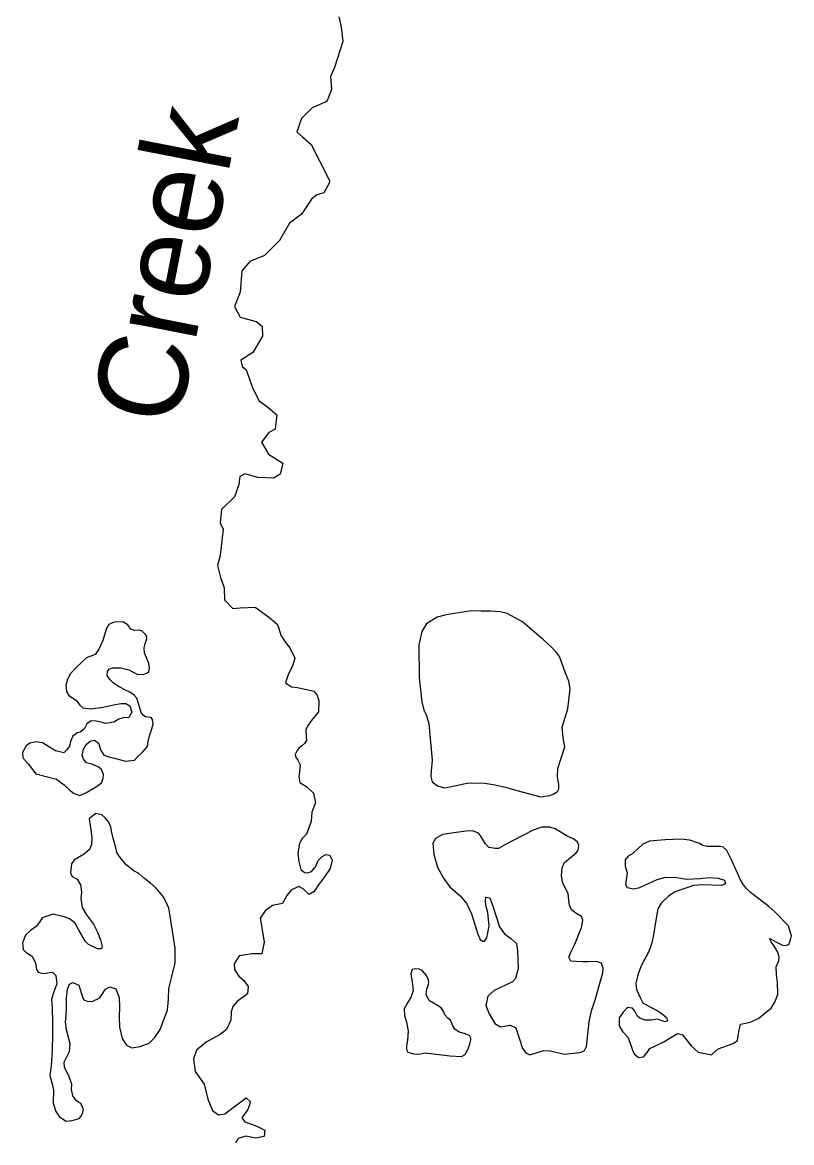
# Model space of a CAD drawing. Extents: x -492261 to -432772, y 1441225 to 1452922.
# Drawn here: x -459712 to -459666.3, y 1452091.7 to 1452158.3 of the extents above; entities that cross this region are included whole.
import ezdxf

# ---------------------------------------------------------------- set-up
doc = ezdxf.new("R2010")
doc.units = 0
doc.layers.add('Default', color=7, linetype='Continuous')

msp = doc.modelspace()

# ---------------------------------------------------------------- linework, layer by layer
at = {"layer": 'Default'}
for points in [[(-459693.166, 1452158.593), (-459693.028, 1452157.982), (-459692.922, 1452157.119), (-459693.415, 1452155.568), (-459693.654, 1452155.049), (-459693.6, 1452154.261), (-459693.872, 1452153.553), (-459694.751, 1452153.185), (-459695.375, 1452152.546), (-459695.658, 1452151.751), (-459695.302, 1452151.432), (-459694.793, 1452151.004), (-459694.31, 1452150.023), (-459693.711, 1452148.869), (-459693.709, 1452148.744), (-459694.046, 1452148.136), (-459694.456, 1452148.015), (-459694.787, 1452147.758), (-459695.381, 1452146.856), (-459696.082, 1452146.328), (-459696.685, 1452145.301), (-459697.578, 1452144.406), (-459698.445, 1452144.051), (-459698.921, 1452143.502), (-459699.019, 1452142.234), (-459699.364, 1452141.375), (-459699.025, 1452140.743), (-459698.058, 1452140.486), (-459697.715, 1452140.217), (-459697.69, 1452139.616), (-459698.269, 1452138.64), (-459698.984, 1452138.187), (-459698.902, 1452137.812), (-459698.66, 1452137.604), (-459698.275, 1452136.509), (-459697.897, 1452135.764), (-459697.376, 1452135.386), (-459696.83, 1452134.933), (-459696.937, 1452134.091), (-459697.307, 1452133.883), (-459697.745, 1452133.323), (-459697.33, 1452132.592), (-459696.482, 1452132.07), (-459696.644, 1452131.415), (-459697.038, 1452131.169), (-459697.964, 1452131.213), (-459698.743, 1452131.424), (-459699.039, 1452131.267), (-459699.104, 1452130.802), (-459699.351, 1452130.07), (-459700.135, 1452129.316), (-459700.206, 1452128.512), (-459700.035, 1452128.139), (-459700.203, 1452126.582), (-459700.365, 1452125.99), (-459700.188, 1452125.279), (-459699.975, 1452124.669), (-459699.947, 1452123.942), (-459699.462, 1452123.426), (-459699.013, 1452123.472), (-459698.127, 1452123.515), (-459697.328, 1452122.941), (-459696.794, 1452122.488), (-459696.58, 1452121.816), (-459696.308, 1452121.382), (-459696.077, 1452121.099), (-459695.777, 1452120.478), (-459695.905, 1452120.012), (-459696.145, 1452119.543), (-459696.333, 1452119.013), (-459695.966, 1452118.782), (-459695.616, 1452118.739), (-459694.636, 1452118.52), (-459694.444, 1452118.273), (-459694.337, 1452117.949), (-459694.373, 1452117.297), (-459694.799, 1452116.75), (-459695.018, 1452116.444), (-459695.113, 1452116.217), (-459695.089, 1452115.808)], [(-459681.01, 1452121.574), (-459682.255, 1452122.633), (-459683.156, 1452123.125), (-459683.572, 1452123.227), (-459684.136, 1452123.276), (-459684.699, 1452123.274), (-459685.3, 1452123.285), (-459686.783, 1452123.06), (-459687.317, 1452122.921), (-459687.958, 1452122.529), (-459688.221, 1452122.058), (-459688.401, 1452121.276), (-459688.389, 1452119.319), (-459688.227, 1452117.88), (-459688.102, 1452117.381), (-459687.944, 1452117.072), (-459687.806, 1452116.573), (-459687.614, 1452114.42), (-459687.673, 1452113.779), (-459687.689, 1452113.452), (-459687.606, 1452113.141), (-459687.299, 1452112.885), (-459686.896, 1452112.782), (-459686.573, 1452112.84), (-459686.013, 1452112.955), (-459685.452, 1452113.069), (-459684.488, 1452113.043), (-459683.873, 1452112.958), (-459683.181, 1452112.799), (-459682.588, 1452112.626), (-459681.165, 1452112.247), (-459680.616, 1452112.323), (-459680.418, 1452112.404), (-459680.159, 1452112.548), (-459680.089, 1452112.725), (-459680.083, 1452112.989), (-459680.111, 1452113.101), (-459680.169, 1452113.413), (-459680.157, 1452113.916), (-459679.971, 1452114.472), (-459679.739, 1452115.206), (-459679.828, 1452115.743), (-459679.894, 1452116.381), (-459679.546, 1452117.468), (-459679.426, 1452118.651), (-459679.501, 1452119.113), (-459679.688, 1452119.598), (-459679.904, 1452120.207), (-459680.051, 1452120.58), (-459680.232, 1452120.826), (-459680.566, 1452121.169), (-459681.01, 1452121.574)], [(-459704.636, 1452121.893), (-459704.841, 1452122.089), (-459704.981, 1452122.148), (-459705.28, 1452122.116), (-459705.52, 1452122.197), (-459705.689, 1452122.469), (-459705.994, 1452122.637), (-459706.506, 1452122.612), (-459706.816, 1452122.479), (-459706.971, 1452122.199), (-459707.179, 1452121.529), (-459707.417, 1452121.021), (-459707.634, 1452120.702), (-459708.154, 1452120.501), (-459708.448, 1452120.23), (-459708.753, 1452119.934), (-459709.094, 1452119.562), (-459709.273, 1452119.231), (-459709.376, 1452118.865), (-459709.329, 1452118.49), (-459709.198, 1452118.267), (-459708.766, 1452117.977), (-459708.546, 1452117.694), (-459708.354, 1452117.536), (-459707.877, 1452117.472), (-459707.154, 1452117.565), (-459706.532, 1452117.706), (-459706.083, 1452117.78), (-459705.808, 1452117.787), (-459705.567, 1452117.642), (-459705.457, 1452117.281), (-459705.624, 1452116.951), (-459705.974, 1452116.942), (-459706.222, 1452116.861), (-459706.53, 1452116.678), (-459707.004, 1452116.603), (-459707.281, 1452116.671), (-459707.57, 1452116.74), (-459707.871, 1452116.757), (-459708.117, 1452116.588), (-459708.284, 1452116.27), (-459708.517, 1452116.089), (-459708.704, 1452116.046), (-459708.949, 1452115.84), (-459709.091, 1452115.523), (-459709.159, 1452115.257), (-459709.316, 1452115.028), (-459709.487, 1452114.86), (-459709.978, 1452114.974), (-459710.753, 1452115.444), (-459711.142, 1452115.509), (-459711.516, 1452115.437), (-459711.737, 1452115.269), (-459711.952, 1452114.874), (-459711.931, 1452114.549), (-459711.609, 1452114.193), (-459711.351, 1452113.861), (-459711.157, 1452113.615), (-459709.922, 1452113.294), (-459709.463, 1452112.954), (-459709.117, 1452112.611), (-459708.874, 1452112.429), (-459708.546, 1452112.312), (-459708.187, 1452112.471), (-459707.547, 1452112.864), (-459707.252, 1452113.072), (-459707.158, 1452113.337), (-459707.139, 1452113.564), (-459707.259, 1452113.862), (-459707.413, 1452113.996), (-459707.83, 1452114.174), (-459708.146, 1452114.266), (-459708.326, 1452114.488), (-459708.395, 1452114.712), (-459708.316, 1452115.065), (-459708.173, 1452115.345), (-459707.928, 1452115.539), (-459707.679, 1452115.608), (-459707.412, 1452115.414), (-459707.314, 1452115.027), (-459707.119, 1452114.718), (-459706.828, 1452114.625), (-459706.488, 1452114.533), (-459705.821, 1452114.362), (-459705.297, 1452114.412), (-459705.114, 1452114.618), (-459704.796, 1452114.914), (-459704.529, 1452115.222), (-459704.474, 1452115.524), (-459704.408, 1452115.865), (-459704.268, 1452116.282)], [(-459704.268, 1452116.282), (-459704.188, 1452116.585), (-459704.22, 1452116.835), (-459704.298, 1452116.946), (-459704.649, 1452117), (-459704.789, 1452117.097), (-459704.906, 1452117.245), (-459704.949, 1452117.457), (-459705.057, 1452117.793), (-459705.165, 1452118.104), (-459705.32, 1452118.276), (-459705.575, 1452118.458), (-459705.917, 1452118.612), (-459706.26, 1452118.817), (-459706.565, 1452119.023), (-459706.757, 1452119.206), (-459706.914, 1452119.453), (-459706.907, 1452119.692), (-459706.798, 1452119.82), (-459706.6, 1452119.9), (-459706.112, 1452119.912), (-459705.634, 1452119.786), (-459705.38, 1452119.654), (-459705.127, 1452119.535), (-459704.776, 1452119.506), (-459704.553, 1452119.587), (-459704.443, 1452119.69), (-459704.41, 1452119.879), (-459704.445, 1452120.167), (-459704.562, 1452120.452), (-459704.695, 1452120.775), (-459704.728, 1452121.088), (-459704.66, 1452121.341), (-459704.568, 1452121.657), (-459704.584, 1452121.794), (-459704.636, 1452121.893)], [(-459695.089, 1452115.808), (-459695.068, 1452115.578), (-459695.194, 1452115.402), (-459695.384, 1452115.261), (-459695.52, 1452115.146), (-459695.64, 1452114.991), (-459695.746, 1452114.75), (-459695.712, 1452114.583), (-459695.588, 1452114.415), (-459695.456, 1452114.142), (-459695.495, 1452113.715), (-459695.538, 1452113.45), (-459695.466, 1452113.088), (-459695.06, 1452112.835), (-459694.662, 1452112.456), (-459694.535, 1452111.882), (-459694.758, 1452111.325), (-459694.794, 1452110.772), (-459695.076, 1452110.024), (-459695.356, 1452109.754), (-459695.523, 1452109.399), (-459695.584, 1452108.845), (-459695.535, 1452108.395), (-459695.41, 1452107.921), (-459695.205, 1452107.751), (-459695.042, 1452107.73), (-459694.781, 1452107.811), (-459694.538, 1452108.081), (-459694.385, 1452108.448), (-459694.153, 1452108.692), (-459693.931, 1452108.823), (-459693.693, 1452108.779), (-459693.56, 1452108.469), (-459693.672, 1452107.989), (-459694.01, 1452107.479), (-459694.361, 1452107.006), (-459694.614, 1452106.624), (-459694.921, 1452106.428), (-459695.255, 1452106.746), (-459695.534, 1452106.914), (-459695.967, 1452106.715), (-459696.246, 1452106.37), (-459696.509, 1452105.899), (-459697.095, 1452105.784), (-459697.537, 1452105.46), (-459697.826, 1452105.038), (-459697.737, 1452104.464), (-459697.602, 1452103.614), (-459697.735, 1452102.921), (-459698.322, 1452102.906), (-459699.07, 1452102.787), (-459699.383, 1452102.315), (-459699.363, 1452101.989), (-459699.089, 1452101.582), (-459698.808, 1452101.326), (-459698.536, 1452100.969), (-459698.575, 1452100.529), (-459699.201, 1452100.074), (-459699.457, 1452099.792), (-459699.561, 1452099.463), (-459699.573, 1452098.961), (-459699.822, 1452098.415), (-459700.215, 1452098.117), (-459701.029, 1452097.658), (-459701.618, 1452097.191), (-459701.792, 1452096.673), (-459701.698, 1452095.922), (-459701.165, 1452095.158), (-459700.943, 1452094.272), (-459700.663, 1452093.602), (-459700.306, 1452093.347), (-459699.919, 1452093.395), (-459699.355, 1452093.848), (-459698.668, 1452094.354), (-459698.411, 1452094.109), (-459698.563, 1452093.667), (-459698.925, 1452093.168), (-459698.731, 1452092.922), (-459698.024, 1452092.676), (-459697.555, 1452092.425), (-459697.583, 1452092.06), (-459698.094, 1452091.96), (-459698.685, 1452092.083), (-459699.144, 1452091.946), (-459699.3, 1452091.666)], [(-459706.568, 1452109.789), (-459706.611, 1452110.027), (-459706.709, 1452110.438), (-459706.817, 1452110.737), (-459707.036, 1452110.995), (-459707.228, 1452111.165), (-459707.593, 1452111.244), (-459707.741, 1452111.14), (-459707.986, 1452110.933), (-459707.878, 1452110.146), (-459707.819, 1452109.783), (-459707.847, 1452109.406), (-459707.964, 1452109.115), (-459708.283, 1452108.843), (-459708.665, 1452108.608), (-459708.886, 1452108.477), (-459709.044, 1452108.26), (-459709.092, 1452107.719), (-459708.987, 1452107.509), (-459708.708, 1452107.353), (-459708.499, 1452107.019), (-459708.438, 1452106.581), (-459708.491, 1452106.216), (-459708.402, 1452105.666), (-459708.14, 1452105.221), (-459707.739, 1452104.679), (-459707.489, 1452104.209), (-459707.315, 1452103.749), (-459707.217, 1452103.35), (-459707.263, 1452103.211), (-459707.489, 1452103.205), (-459708.033, 1452103.468), (-459708.201, 1452103.652), (-459708.619, 1452104.356), (-459708.842, 1452104.752), (-459709.16, 1452104.983), (-459709.464, 1452105.113), (-459710.118, 1452105.26), (-459710.776, 1452105.043), (-459710.944, 1452104.788), (-459711.138, 1452104.532), (-459711.47, 1452104.298), (-459711.776, 1452104.015), (-459711.939, 1452103.559), (-459711.917, 1452103.171), (-459711.725, 1452103), (-459711.369, 1452102.77), (-459711.183, 1452102.348), (-459711.123, 1452101.973), (-459711.019, 1452101.825), (-459710.717, 1452101.745), (-459710.168, 1452101.821), (-459709.976, 1452101.625), (-459709.901, 1452101.138), (-459710.089, 1452100.657), (-459710.227, 1452100.214), (-459710.189, 1452099.701), (-459710.156, 1452098.874), (-459710.162, 1452098.133), (-459710.176, 1452097.217), (-459710.239, 1452096.25), (-459710.325, 1452095.683), (-459710.187, 1452095.197), (-459710.103, 1452094.823), (-459710.12, 1452094.045), (-459709.97, 1452093.546), (-459709.749, 1452093.226), (-459709.355, 1452092.972), (-459709.005, 1452093.006), (-459708.583, 1452093.129), (-459708.462, 1452093.27), (-459708.355, 1452093.486), (-459708.322, 1452093.663), (-459708.481, 1452094.023), (-459708.621, 1452094.107), (-459708.76, 1452094.191), (-459708.955, 1452094.475), (-459709.027, 1452094.849), (-459709.023, 1452095.176), (-459709.172, 1452095.599), (-459709.461, 1452096.168), (-459709.469, 1452096.482), (-459709.266, 1452096.863), (-459709.147, 1452097.105), (-459709.109, 1452097.557), (-459709.206, 1452097.944), (-459709.343, 1452098.404), (-459709.392, 1452098.842), (-459709.352, 1452099.232), (-459709.34, 1452099.747)], [(-459679.55, 1452109.883), (-459680.305, 1452110.339), (-459680.633, 1452110.431), (-459681.108, 1452110.432), (-459681.605, 1452110.269), (-459682.889, 1452109.61), (-459683.259, 1452109.4), (-459683.678, 1452109.164), (-459683.879, 1452109.171), (-459684.243, 1452109.238), (-459684.436, 1452109.446), (-459684.723, 1452109.903), (-459684.853, 1452110.075), (-459685.219, 1452110.217), (-459685.607, 1452110.207), (-459686.604, 1452110.057), (-459686.99, 1452109.997), (-459687.422, 1452109.773), (-459687.578, 1452109.481), (-459687.523, 1452108.805), (-459687.291, 1452108.058), (-459686.949, 1452107.401), (-459686.561, 1452106.897), (-459685.959, 1452106.36), (-459685.547, 1452105.881), (-459685.269, 1452105.285), (-459684.9, 1452104.09), (-459684.767, 1452103.767), (-459684.627, 1452103.658), (-459684.514, 1452103.661), (-459684.369, 1452103.865), (-459684.314, 1452104.142), (-459684.27, 1452104.394), (-459684.224, 1452104.559), (-459684.308, 1452105.372), (-459684.418, 1452105.783), (-459684.451, 1452106.083), (-459684.418, 1452106.272), (-459684.18, 1452106.241), (-459684.004, 1452105.743), (-459683.623, 1452104.511), (-459683.312, 1452104.092), (-459682.942, 1452103.813), (-459682.596, 1452103.52), (-459682.536, 1452103.095), (-459682.509, 1452102.042), (-459682.656, 1452101.449), (-459682.851, 1452101.243), (-459683.259, 1452101.045), (-459683.927, 1452100.74), (-459684.306, 1452100.392), (-459684.417, 1452099.837), (-459684.229, 1452099.34), (-459683.889, 1452098.771), (-459683.546, 1452098.566), (-459682.973, 1452098.668), (-459682.644, 1452098.513), (-459682.238, 1452097.294), (-459682.043, 1452097.035), (-459681.815, 1452096.916), (-459681.43, 1452097.026), (-459681.008, 1452097.174), (-459680.582, 1452097.147), (-459679.764, 1452096.941), (-459678.841, 1452097.04), (-459678.729, 1452097.08), (-459678.556, 1452097.172), (-459678.437, 1452097.414), (-459678.287, 1452098.872), (-459678.153, 1452099.516), (-459677.932, 1452100.186), (-459677.553, 1452101.5), (-459677.473, 1452101.791), (-459677.455, 1452102.067), (-459677.55, 1452102.353), (-459677.827, 1452102.459), (-459678.34, 1452102.434), (-459678.703, 1452102.438), (-459679.066, 1452102.454), (-459679.38, 1452102.483), (-459679.498, 1452102.719), (-459679.368, 1452103.011), (-459679.154, 1452103.455), (-459679.048, 1452103.721), (-459678.895, 1452104.076), (-459678.742, 1452104.469), (-459678.666, 1452104.91)], [(-459709.34, 1452099.747), (-459709.341, 1452100.274), (-459709.279, 1452100.802), (-459709.162, 1452101.119), (-459708.952, 1452101.212), (-459708.597, 1452101.045), (-459708.365, 1452100.273), (-459708.312, 1452100.174), (-459708.097, 1452100.091), (-459707.809, 1452100.073), (-459707.352, 1452100.298), (-459707.015, 1452100.821), (-459706.768, 1452100.952), (-459706.402, 1452100.836), (-459706.214, 1452100.326), (-459706.188, 1452099.788), (-459706.197, 1452099.148), (-459706.194, 1452098.545), (-459706.027, 1452097.872), (-459705.779, 1452097.477), (-459705.462, 1452097.334), (-459704.963, 1452097.397), (-459704.418, 1452097.598), (-459704.077, 1452097.946), (-459703.763, 1452098.418), (-459703.564, 1452098.949), (-459703.329, 1452099.557), (-459703.271, 1452100.211), (-459703.262, 1452100.851), (-459703.08, 1452101.571), (-459702.876, 1452102.379), (-459702.885, 1452103.244), (-459702.961, 1452103.757), (-459703.064, 1452104.369), (-459703.171, 1452105.144), (-459703.259, 1452105.619), (-459703.458, 1452106.065), (-459703.615, 1452106.337), (-459704.002, 1452106.804), (-459704.335, 1452107.11), (-459704.679, 1452107.365), (-459705.038, 1452107.695), (-459705.33, 1452107.85), (-459705.789, 1452108.203), (-459706.202, 1452108.707), (-459706.346, 1452108.942), (-459706.43, 1452109.291), (-459706.568, 1452109.789)], [(-459678.666, 1452104.91), (-459678.734, 1452105.134), (-459679.089, 1452105.338), (-459679.345, 1452105.533), (-459679.464, 1452105.806), (-459679.496, 1452106.081), (-459679.544, 1452106.494), (-459679.715, 1452106.828), (-459679.874, 1452107.176), (-459679.935, 1452107.576), (-459679.896, 1452108.016), (-459679.754, 1452108.333), (-459679.055, 1452108.915), (-459678.946, 1452109.055), (-459678.892, 1452109.37), (-459678.971, 1452109.544), (-459679.214, 1452109.739), (-459679.55, 1452109.883)], [(-459671.742, 1452109.47), (-459672.302, 1452109.657), (-459672.829, 1452109.719), (-459673.779, 1452109.683), (-459674.703, 1452109.597), (-459675.099, 1452109.437), (-459675.685, 1452108.871), (-459675.969, 1452108.713), (-459676.151, 1452108.495), (-459676.154, 1452108.131), (-459676.127, 1452108.044), (-459676.031, 1452107.72), (-459676.127, 1452107.041), (-459676.034, 1452106.855), (-459675.657, 1452106.776), (-459675.283, 1452106.848), (-459674.245, 1452107.326), (-459673.76, 1452107.463), (-459673.084, 1452107.442), (-459672.506, 1452107.344), (-459671.719, 1452107.388), (-459671.157, 1452107.44), (-459670.631, 1452107.415), (-459670.252, 1452107.287), (-459670.184, 1452107.075), (-459670.457, 1452106.968), (-459671.572, 1452107.016), (-459672.083, 1452106.965), (-459673.188, 1452106.599), (-459673.581, 1452106.338), (-459674.009, 1452105.926), (-459674.201, 1452105.595), (-459674.333, 1452104.915), (-459674.461, 1452104.046), (-459674.562, 1452103.567), (-459674.749, 1452103.048), (-459675.19, 1452102.196), (-459675.343, 1452101.816), (-459675.412, 1452101.563), (-459675.514, 1452101.172), (-459675.467, 1452100.784), (-459675.241, 1452100.276), (-459675.109, 1452100.003), (-459674.64, 1452099.751), (-459674.335, 1452099.583), (-459674.03, 1452099.402), (-459673.685, 1452099.122), (-459673.63, 1452098.923), (-459673.767, 1452098.869), (-459674.006, 1452098.951), (-459674.234, 1452099.033), (-459674.595, 1452098.974), (-459674.97, 1452098.965), (-459675.274, 1452099.095), (-459675.44, 1452099.229), (-459675.505, 1452099.353), (-459675.585, 1452099.514), (-459675.714, 1452099.674), (-459676.003, 1452099.717), (-459676.247, 1452099.473), (-459676.5, 1452099.115), (-459676.5, 1452098.626), (-459676.317, 1452098.304), (-459675.97, 1452097.949), (-459675.713, 1452097.178), (-459675.62, 1452096.967), (-459675.352, 1452096.748), (-459675.065, 1452096.792), (-459674.834, 1452097.049), (-459674.69, 1452097.291), (-459673.886, 1452097.662), (-459673.443, 1452097.937), (-459673.036, 1452098.172), (-459672.746, 1452098.104), (-459672.501, 1452097.809), (-459672.229, 1452097.452), (-459671.806, 1452097.061), (-459671.027, 1452096.918), (-459670.623, 1452097.266), (-459669.73, 1452097.577), (-459669.472, 1452097.772), (-459669.429, 1452098.049), (-459669.388, 1452098.389), (-459669.297, 1452098.742), (-459668.973, 1452098.8), (-459668.674, 1452098.87)], [(-459668.674, 1452098.87), (-459668.217, 1452099.095), (-459667.849, 1452099.393), (-459667.469, 1452099.691), (-459667.241, 1452100.085), (-459667.077, 1452100.516), (-459667.095, 1452101.218), (-459667.157, 1452101.693), (-459667.181, 1452102.144), (-459667.027, 1452102.487), (-459667.008, 1452102.713), (-459667.091, 1452103.012), (-459667.326, 1452103.408), (-459667.482, 1452103.63), (-459667.548, 1452103.791), (-459667.562, 1452103.828), (-459667.118, 1452103.576), (-459666.928, 1452103.48), (-459666.813, 1452103.42), (-459666.638, 1452103.4), (-459666.427, 1452103.468), (-459666.321, 1452103.746), (-459666.264, 1452103.973), (-459666.443, 1452104.584), (-459667.265, 1452105.416), (-459667.61, 1452105.734), (-459668.707, 1452106.547), (-459668.977, 1452106.842), (-459669.159, 1452107.076), (-459669.29, 1452107.311), (-459669.833, 1452108.489), (-459670.11, 1452109.047), (-459670.327, 1452109.242), (-459670.504, 1452109.288), (-459670.791, 1452109.293), (-459671.292, 1452109.293), (-459671.531, 1452109.35), (-459671.742, 1452109.47)], [(-459688.2, 1452101.93), (-459688.392, 1452101.991), (-459688.593, 1452102.011), (-459688.792, 1452101.981), (-459688.874, 1452101.729), (-459688.814, 1452101.341), (-459688.753, 1452100.941), (-459688.748, 1452100.741), (-459688.887, 1452100.311), (-459689.068, 1452100.03), (-459689.283, 1452099.648), (-459689.261, 1452099.247), (-459689.138, 1452098.849), (-459689.037, 1452098.325), (-459689.073, 1452097.784), (-459689.14, 1452097.444), (-459689.147, 1452097.231), (-459689.068, 1452097.069), (-459688.715, 1452096.978), (-459688.414, 1452096.948), (-459688.028, 1452097.032), (-459686.572, 1452096.843), (-459685.871, 1452096.81), (-459685.661, 1452096.928), (-459685.482, 1452097.259), (-459685.377, 1452097.55), (-459685.321, 1452097.815), (-459685.31, 1452097.903), (-459685.389, 1452098.051), (-459685.705, 1452098.182), (-459686.008, 1452098.262), (-459686.262, 1452098.431), (-459686.38, 1452098.642), (-459686.526, 1452098.964), (-459686.68, 1452099.098), (-459686.859, 1452099.282), (-459686.914, 1452099.469), (-459687.083, 1452099.703), (-459687.299, 1452099.848), (-459687.781, 1452100.112), (-459687.939, 1452100.397), (-459687.967, 1452100.522), (-459687.937, 1452100.823), (-459687.878, 1452100.975), (-459687.821, 1452101.19), (-459687.826, 1452101.366), (-459687.945, 1452101.626), (-459688.2, 1452101.93)]]:
    msp.add_lwpolyline(points, dxfattribs=at)

# ---------------------------------------------------------------- texts
msp.add_text('Creek', height=5.28, rotation=78.92845, dxfattribs=at).set_placement((-459702.687, 1452134.131))

doc.saveas('drawing.dxf')
